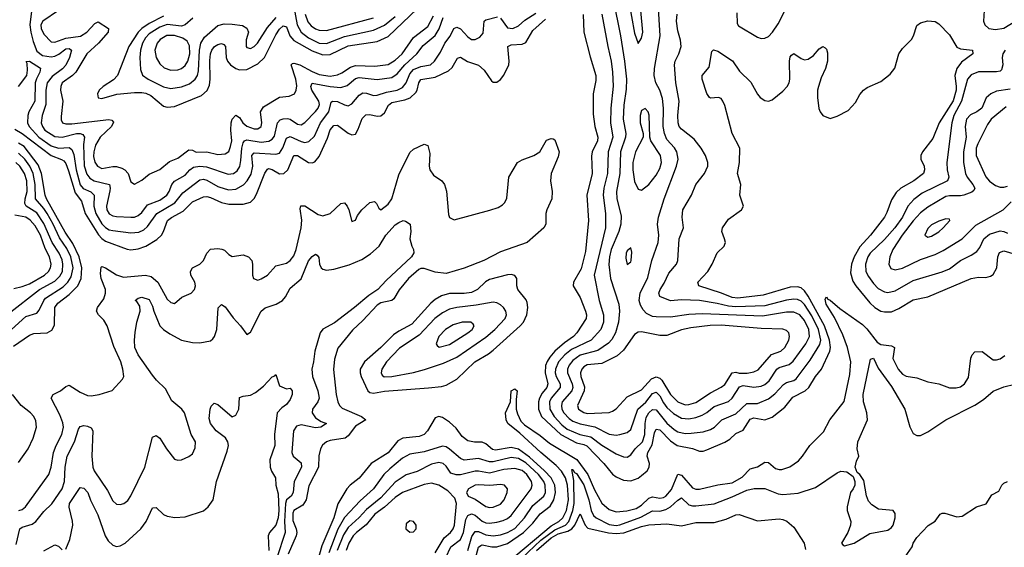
# Model space of a CAD drawing. Header units: inches. Extents: x 1649636 to 1815363, y 506543 to 641975.
# Tile 483 of 656: x 1751736 to 1757172, y 543408 to 546319. Entities that reach past the tile are written whole.
import ezdxf

# ---------------------------------------------------------------- set-up
doc = ezdxf.new("R2010")
doc.units = ezdxf.units.IN
doc.header["$MEASUREMENT"] = 0
doc.layers.add('B7554', color=7, linetype='Continuous')

msp = doc.modelspace()

# ---------------------------------------------------------------- linework, layer by layer
at = {"layer": 'B7554', "color": 5}
for points, elevation in [([(1755012.2, 546432.2), (1755052.9, 546230), (1755075.5, 546090), (1755085.5, 545990), (1755084.9, 545935.1), (1755072.5, 545847.5), (1755068.3, 545770), (1755083.5, 545690), (1755081.6, 545670), (1755053, 545590), (1755049.7, 545470), (1755031.7, 545370), (1755032.8, 545330), (1755057, 545237), (1755055.5, 545190), (1755044.5, 545150), (1755001.8, 545050), (1754992, 545010), (1754988.2, 544968.2), (1754998.4, 544890), (1755044.8, 544750), (1755048.1, 544710), (1755042.4, 544650), (1755025, 544590), (1755005, 544555), (1754986.1, 544533.9), (1754927.3, 544492.7), (1754830, 544468), (1754790, 544437.9), (1754770, 544413.2), (1754761.3, 544390), (1754761.1, 544370), (1754786.8, 544310), (1754790.7, 544290), (1754784.3, 544270), (1754731.7, 544210), (1754726.7, 544190), (1754729.7, 544170), (1754741.2, 544150), (1754770, 544118.1), (1754790, 544104), (1754830, 544087.9), (1754912.3, 544072.3), (1754990, 544031.5), (1755030, 544026.8), (1755050, 544029.1), (1755090, 544041.7), (1755110, 544057.2), (1755149.4, 544170.6), (1755192.3, 544207.7), (1755230, 544256.1), (1755250, 544263.4), (1755270, 544243.6), (1755290, 544204.7), (1755310, 544178.5), (1755345, 544145), (1755390, 544119.9), (1755430, 544116.5), (1755470, 544124.2), (1755503.4, 544136.6), (1755530, 544151.6), (1755570, 544183.6), (1755650, 544212.2), (1755670, 544230.1), (1755710, 544293.6), (1755730, 544301.1), (1755790, 544291.8), (1755830, 544297.3), (1755850, 544305.4), (1755873.2, 544326.8), (1755915.9, 544390), (1755930, 544400.1), (1755984.5, 544415.5), (1756005.9, 544434.1), (1756075.7, 544530), (1756096.2, 544570), (1756093.1, 544610), (1756070, 544659.3), (1756043.6, 544690), (1756010, 544705.5), (1755970, 544704.8), (1755837.8, 544682.2), (1755503.5, 544696.5), (1755430, 544692.2), (1755330, 544678.2), (1755250, 544678.4), (1755230, 544680.9), (1755197.4, 544697.4), (1755177.8, 544717.8), (1755163.5, 544743.5), (1755156.7, 544770), (1755161.9, 544810), (1755203.7, 544896.3), (1755225.5, 544990), (1755260.4, 545090), (1755264.8, 545130), (1755257.3, 545190), (1755262.3, 545230), (1755293.9, 545330), (1755362.9, 545510), (1755371.2, 545550), (1755363.8, 545590), (1755351.3, 545611.3), (1755310, 545658.6), (1755296.4, 545690), (1755288.8, 545730), (1755289.9, 545830), (1755284.6, 545884.6), (1755270.4, 545930), (1755247.6, 545970), (1755239.1, 546010), (1755241.4, 546050), (1755273.1, 546230), (1755261, 546410)], 460), ([(1755097.9, 546430), (1755130, 546244), (1755150, 546187.3), (1755170, 546216.3), (1755176.7, 546250), (1755166, 546370)], 480), ([(1751805.3, 546394.7), (1751792.1, 546290), (1751796.9, 546250), (1751810, 546199.1), (1751830, 546144.3), (1751861.7, 546121.7), (1751910, 546113.9), (1751930, 546117.1), (1751951.9, 546128.1), (1751990, 546157.5), (1752010, 546160.5), (1752022.2, 546150), (1752011.1, 546110), (1751991.4, 546068.6), (1751972.6, 546047.4), (1751914.7, 546005.3), (1751888.6, 545970), (1751881, 545930), (1751881, 545850), (1751860.1, 545790), (1751855.2, 545750), (1751861.5, 545730), (1751875.5, 545710), (1751930, 545673.9), (1751970, 545669.8), (1752050, 545690.6), (1752070.4, 545690.4), (1752084.9, 545684.9), (1752093, 545670), (1752089.1, 545630), (1752091.6, 545511.6), (1752106.3, 545466.3), (1752123.9, 545443.9), (1752147.8, 545430), (1752231.3, 545410), (1752236.2, 545390), (1752234, 545374), (1752214.8, 545290), (1752216.8, 545270), (1752230, 545247.5), (1752250, 545236.1), (1752270, 545233.4), (1752350, 545228.7), (1752370, 545229.6), (1752390, 545238), (1752410, 545255.1), (1752442.6, 545297.4), (1752510, 545322.3), (1752548, 545350), (1752561, 545370), (1752576.9, 545410), (1752590, 545427.6), (1752650, 545461.5), (1752675, 545490), (1752695.3, 545504.7), (1752730, 545510.4), (1752766.8, 545506.8), (1752886.5, 545466.5), (1752916.8, 545470), (1752936, 545484), (1752950.8, 545509.2), (1752957.8, 545542.2), (1752961.9, 545610), (1752970, 545640.2), (1752978.1, 545650), (1752990, 545656.6), (1753070, 545642.6), (1753112.1, 545647.9), (1753130, 545658.8), (1753143.2, 545676.8), (1753159.6, 545750), (1753174.5, 545765.5), (1753190, 545772.5), (1753214.4, 545774.4), (1753230.1, 545770.1), (1753270, 545741.8), (1753290, 545738.5), (1753310, 545751), (1753370, 545812.7), (1753383.8, 545830), (1753390.9, 545850), (1753387.8, 545870), (1753349.9, 545930), (1753343, 545950), (1753350, 545969.1), (1753449.6, 545950.4), (1753510, 545945.1), (1753544, 545956), (1753590, 545994.8), (1753610, 546000.4), (1753710, 545988.4), (1753790, 546000.4), (1753820.5, 546019.5), (1753862.7, 546070), (1753929.5, 546130), (1753963.3, 546176.7), (1754029.2, 546230.8), (1754051.8, 546268.2), (1754073.9, 546330)], 460), ([(1751949.5, 546370), (1751863.8, 546310), (1751853.3, 546290), (1751853.8, 546270), (1751870, 546239), (1751910, 546196.8), (1751930, 546195.5), (1751990, 546216.8), (1752072.2, 546227.8), (1752106.7, 546250), (1752150, 546298.6), (1752170, 546306.3), (1752225.5, 546270), (1752224.3, 546250), (1752171.6, 546190), (1752107.2, 546130), (1752045.9, 546030), (1752027, 546010), (1751971.2, 545970), (1751962.3, 545950), (1751961.1, 545930), (1751974.9, 545870), (1751964.6, 545784.6), (1751965.5, 545765.5), (1751973.1, 545750), (1751990, 545744.1), (1752024.8, 545744.8), (1752228.5, 545768.5), (1752244.4, 545764.4), (1752253.3, 545753.3), (1752243.8, 545730), (1752180.3, 545670), (1752154, 545626), (1752144.6, 545590), (1752143.5, 545563.5), (1752150, 545533.4), (1752166.2, 545510), (1752190, 545496.9), (1752250, 545508.7), (1752270, 545509.1), (1752300.3, 545500.3), (1752316.5, 545490), (1752334.2, 545470), (1752350, 545424), (1752370, 545411.8), (1752410, 545434.2), (1752450, 545465.5), (1752510, 545491.5), (1752563.5, 545536.5), (1752610, 545554.5), (1752670, 545601.2), (1752690, 545598.2), (1752710, 545588.4), (1752770, 545590.1), (1752830, 545575.1), (1752870, 545577.7), (1752890, 545592.4), (1752900.4, 545619.6), (1752906.7, 545650), (1752901.6, 545710), (1752903.8, 545750), (1752910, 545770.2), (1752930, 545791.3), (1752950, 545779), (1752967.2, 545750), (1752990, 545730.6), (1753030, 545716.4), (1753050, 545716.3), (1753069.9, 545730.1), (1753072.3, 545750), (1753065.8, 545810), (1753082.2, 545837.8), (1753170, 545890.9), (1753223.4, 545896.6), (1753252.6, 545910), (1753263.1, 545930), (1753265.9, 545954.1), (1753260.9, 545990), (1753235.4, 546070), (1753242.4, 546077.6), (1753250, 546079.6), (1753282.2, 546070), (1753350, 546032.6), (1753390, 546017), (1753450, 546007.8), (1753490, 546013.8), (1753514.9, 546025.1), (1753562.3, 546057.7), (1753590, 546065.8), (1753697.2, 546062.8), (1753770, 546070.9), (1753810, 546094.6), (1753848.3, 546130), (1753910, 546220.3), (1753990, 546281.5), (1754020.4, 546339.6)], 480), ([(1752530, 546338), (1752450, 546297.2), (1752409.8, 546270.2), (1752389.8, 546250), (1752339.4, 546170), (1752275.4, 546010), (1752253.9, 545986.1), (1752197.1, 545950), (1752175.5, 545930), (1752164.8, 545910), (1752170, 545888.1), (1752190, 545883.1), (1752272.9, 545907.1), (1752370, 545917.3), (1752410, 545917.2), (1752433, 545913), (1752460.8, 545900.8), (1752530, 545842.1), (1752550, 545835.8), (1752590, 545839.8), (1752739.2, 545900.8), (1752771.5, 545928.5), (1752783.1, 545956.9), (1752788.6, 545990), (1752785.8, 546094.2), (1752789.2, 546130), (1752796.9, 546150), (1752811.8, 546170), (1752830, 546181.4), (1752850, 546186.8), (1752862.3, 546182.3), (1752872, 546170), (1752876.2, 546110), (1752883.9, 546090), (1752899.3, 546070), (1752930, 546048.7), (1752950, 546041.5), (1752990, 546043.1), (1753050, 546076.1), (1753087.8, 546110), (1753150, 546236), (1753170, 546266.9), (1753190, 546285.8), (1753210, 546278.6), (1753227.7, 546230), (1753250, 546203.4), (1753350, 546146.6), (1753410, 546124.7), (1753450, 546127.5), (1753550, 546174), (1753710, 546198.5), (1753770, 546225.9), (1753930, 546378.8)], 520), ([(1753249.1, 546390), (1753267.5, 546290), (1753290.3, 546250.3), (1753330, 546219.2), (1753390, 546189.7), (1753430, 546186.7), (1753530, 546225.4), (1753690, 546261.3), (1753750, 546288.2), (1753810, 546336.5)], 540), ([(1755696.5, 546356.5), (1755697.8, 546297.8), (1755704.2, 546284.2), (1755810, 546222), (1755830, 546214.9), (1755850, 546216.1), (1755870, 546226.5), (1755891.8, 546250), (1755924.6, 546295.4), (1755965.2, 546374.8)], 440), ([(1757061, 546370), (1757058, 546310), (1757065.2, 546290), (1757087.4, 546270), (1757124.1, 546264.1), (1757170, 546271.6), (1757270, 546331.9)], 440), ([(1751710, 545713.8), (1751750, 545691.5), (1751910, 545570), (1751967.7, 545547.7), (1751979.2, 545539.2), (1751990, 545525.9), (1752005.6, 545485.6), (1752042.9, 545362.9), (1752078.1, 545318.1), (1752098.2, 545250), (1752171.3, 545131.3), (1752190, 545110.8), (1752210, 545097.4), (1752330, 545052.8), (1752350, 545049.7), (1752390, 545054.3), (1752433.3, 545070), (1752493.8, 545106.2), (1752518.3, 545130), (1752530.7, 545149.3), (1752552.2, 545210), (1752573.3, 545226.7), (1752638.2, 545261.8), (1752690, 545313.9), (1752750, 545341.6), (1752770, 545343.3), (1752790, 545338), (1752850, 545309.3), (1752890, 545300.8), (1752970, 545301), (1753010, 545312.5), (1753030, 545332.8), (1753043.8, 545356.2), (1753090, 545471.7), (1753105.1, 545494.9), (1753110, 545497.7), (1753130, 545491.7), (1753170, 545468.4), (1753193.8, 545470), (1753216.6, 545490), (1753250, 545570.1), (1753270, 545569.6), (1753330, 545531.2), (1753350, 545528.3), (1753365.4, 545534.6), (1753390, 545564.7), (1753435.6, 545664.4), (1753450, 545711.8), (1753470, 545734.8), (1753490, 545737.4), (1753550, 545691.8), (1753570, 545683.9), (1753590, 545687.6), (1753605.3, 545714.7), (1753627.3, 545772.7), (1753647, 545793), (1753670, 545795.4), (1753710, 545786.1), (1753730, 545788.9), (1753750, 545804.8), (1753772.7, 545847.3), (1753790, 545861.3), (1753863.1, 545876.9), (1753891.9, 545888.1), (1753923.5, 545916.5), (1753931.1, 545930), (1753938.9, 545970), (1753950, 545988.2), (1754030, 546001.6), (1754103.2, 546036.8), (1754124.3, 546055.7), (1754153.3, 546106.7), (1754170, 546111.1), (1754208.9, 546088.9), (1754270, 546067.8), (1754301, 546041), (1754341.3, 545981.3), (1754350, 545973.6), (1754370, 545974.7), (1754390, 545988.6), (1754410, 546012.6), (1754436.6, 546070), (1754439.2, 546090), (1754431, 546170), (1754450, 546180.1), (1754510, 546183.3), (1754530, 546193.1), (1754570, 546259.1), (1754638.6, 546321.4)], 420), ([(1751728.8, 545950), (1751775.8, 546010), (1751779.9, 546039.9), (1751777.2, 546077.2), (1751771.9, 546088.1), (1751790, 546090.8), (1751850.5, 546050.5), (1751847.8, 546030), (1751828.1, 545991.9), (1751822.1, 545970), (1751820.5, 545870), (1751785.8, 545810), (1751780.2, 545790), (1751779.4, 545750), (1751788, 545730), (1751842.6, 545670), (1751910, 545622.4), (1751950, 545609.2), (1752010, 545612.9), (1752023.1, 545603.1), (1752035.3, 545575.3), (1752047.1, 545490), (1752070, 545408.3), (1752087, 545387), (1752129.2, 545369.2), (1752146.3, 545350), (1752145, 545290), (1752155.8, 545250), (1752190, 545192.9), (1752210, 545171.4), (1752230, 545160.1), (1752250, 545155.8), (1752350, 545141.9), (1752394.3, 545145.7), (1752420.8, 545159.2), (1752441.9, 545178.1), (1752492.5, 545250), (1752591.7, 545308.3), (1752635.9, 545364.1), (1752730, 545435.3), (1752750, 545439.2), (1752770, 545434), (1752830, 545399.2), (1752870, 545385), (1752890, 545380.5), (1752930, 545383.7), (1752971.8, 545408.2), (1752992.6, 545430), (1753014.5, 545465.5), (1753023.9, 545510), (1753017.6, 545570), (1753030, 545584.3), (1753150, 545577), (1753170, 545582.7), (1753189.1, 545610.9), (1753210, 545665), (1753230, 545674.1), (1753290, 545646.3), (1753310, 545641.5), (1753333.3, 545646.7), (1753363.8, 545676.2), (1753396.6, 545750), (1753442.5, 545810), (1753456.1, 545863.9), (1753463.1, 545870), (1753490, 545868.1), (1753530, 545848.4), (1753550, 545843.7), (1753570, 545854.6), (1753610, 545903.2), (1753630, 545914.3), (1753650, 545913.4), (1753690, 545900.9), (1753710, 545901.9), (1753761.3, 545918.7), (1753819.8, 545930), (1753850, 545944.9), (1753870.2, 545969.8), (1753890, 546020.1), (1753910, 546043.2), (1753950, 546060.4), (1754004.2, 546070), (1754026.5, 546090), (1754059.8, 546140.2), (1754084, 546190), (1754112.6, 546227.4), (1754132.4, 546270), (1754150, 546276.8), (1754170, 546267.7), (1754210, 546223.8), (1754230, 546210.2), (1754250, 546209.4), (1754276.8, 546223.2), (1754295.1, 546244.9), (1754300.2, 546310), (1754310, 546317.4), (1754373.8, 546333.8)], 440), ([(1752692.9, 546327.1), (1752650.3, 546289.7), (1752630, 546283.7), (1752550, 546291.4), (1752510, 546278.4), (1752450, 546241.2), (1752430, 546218.1), (1752414.6, 546190), (1752402.6, 546150), (1752398.5, 546110), (1752403.4, 546043.4), (1752413.5, 546013.5), (1752445.8, 545990), (1752530, 545949.1), (1752570, 545939.4), (1752630, 545948.8), (1752674.3, 545965.7), (1752705.5, 545990), (1752717, 546010), (1752724.1, 546035.9), (1752729.5, 546150.5), (1752735.7, 546190), (1752757.3, 546222.7), (1752830, 546286.4), (1752864.5, 546295.5), (1752910, 546294.6), (1752965.9, 546285.9), (1752990, 546272.6), (1752998.6, 546250), (1752987.3, 546207.3), (1752986.8, 546170), (1752990, 546164.6), (1753010, 546160.6), (1753030, 546171), (1753048.2, 546190), (1753103.7, 546276.3), (1753152.3, 546330)], 540), ([(1753312.3, 546350), (1753327.2, 546307.2), (1753345.4, 546285.4), (1753370, 546268.6), (1753390, 546260.6), (1753430, 546258.4), (1753690, 546329.7)], 560), ([(1754390, 546327.4), (1754430, 546273.2), (1754459.5, 546270), (1754490, 546284.1), (1754524.2, 546315.8), (1754586, 546354)], 440), ([(1754847.3, 546347.3), (1754851.3, 546250), (1754885.7, 546114.3), (1754917.9, 546010), (1754917, 545983), (1754902.2, 545910), (1754903.1, 545796.9), (1754911.9, 545730), (1754927.8, 545670), (1754925.9, 545650), (1754896.8, 545590), (1754893.9, 545566.1), (1754897.4, 545470), (1754868, 545350), (1754877.4, 545210), (1754860.7, 545039.3), (1754835.7, 544944.3), (1754793.2, 544870), (1754792.6, 544850), (1754830, 544786.3), (1754860.1, 544710), (1754865.9, 544690), (1754864.6, 544670), (1754812.5, 544590), (1754793.8, 544570), (1754744.4, 544535.6), (1754691.2, 544490), (1754662.8, 544457.2), (1754647.9, 544432.1), (1754639.8, 544410), (1754636.5, 544370), (1754652, 544310), (1754646.3, 544290), (1754621.3, 544258.7), (1754605.8, 544230), (1754599.9, 544210), (1754599.7, 544170), (1754617.3, 544130), (1754723.8, 544030), (1754810, 543984.5), (1754850, 543975.4), (1754866.6, 543966.6), (1754961.5, 543870), (1755010, 543811.4), (1755030, 543795.8), (1755070, 543778.5), (1755110, 543774.6), (1755150, 543789.2), (1755170, 543802.9), (1755200.7, 543830), (1755211, 543849), (1755212.5, 543870), (1755201.4, 543910), (1755204.9, 543930), (1755227.5, 543972.5), (1755241, 544039), (1755250, 544059.8), (1755270, 544055.6), (1755330, 543994.3), (1755365.9, 543970), (1755450, 543952), (1755490, 543937.8), (1755510, 543937.5), (1755530, 543944.6), (1755630, 543988.4), (1755656.4, 544003.6), (1755690, 544036.1), (1755730, 544054.6), (1755770, 544114.7), (1755790, 544121.5), (1755850, 544111.7), (1755890, 544126.1), (1755959.9, 544180.1), (1756004.5, 544235.5), (1756073.7, 544270), (1756093.6, 544290), (1756129.9, 544350), (1756162.7, 544390), (1756209.7, 544490.3), (1756212.6, 544510), (1756207.7, 544550), (1756178.9, 544630), (1756090, 544793.1), (1756070, 544823), (1756050, 544839), (1756030, 544844.8), (1755990, 544842.3), (1755841.9, 544798.1), (1755701.3, 544781.3), (1755670, 544786), (1755610.2, 544810.2), (1755486.6, 544850), (1755479.7, 544870), (1755535.4, 544930), (1755560.3, 544970), (1755587.5, 545032.5), (1755625.1, 545070), (1755630, 545081), (1755632.6, 545090), (1755628.2, 545110), (1755612.4, 545150), (1755616.4, 545170), (1755650, 545218.3), (1755720.9, 545270), (1755731.8, 545290), (1755712.2, 545350), (1755717.1, 545410), (1755699.9, 545470), (1755709.9, 545530), (1755712.3, 545610), (1755669.8, 545690), (1755630, 545844.5), (1755619.2, 545870), (1755610, 545884.2), (1755594, 545890), (1755550, 545886.3), (1755544.5, 545890), (1755530.8, 545910.8), (1755504.4, 545990), (1755504.7, 546010), (1755543.7, 546056.3), (1755556.9, 546143.1), (1755567.2, 546152.8), (1755590, 546145.3), (1755672.2, 546092.2), (1755710, 546034.3), (1755773.7, 545973.7), (1755810, 545907.2), (1755824.9, 545890), (1755850, 545873.4), (1755870, 545868.8), (1755890, 545877), (1755950, 545923.6), (1755974.2, 545950), (1755984.8, 545970), (1755988.3, 545990), (1755986.8, 546090), (1755990, 546114), (1755996.6, 546123.4), (1756010, 546131.7), (1756050, 546105), (1756070, 546098.2), (1756090, 546100.7), (1756119.6, 546120.4), (1756150, 546158.4), (1756170, 546170.4), (1756182.9, 546162.9), (1756190, 546156.3), (1756196, 546136), (1756195.8, 546090), (1756184.8, 546050), (1756161.3, 545998.7), (1756145.8, 545950), (1756140.8, 545930), (1756140.4, 545890), (1756148.9, 545828.9), (1756156, 545810), (1756170, 545790.4), (1756210, 545774.4), (1756250, 545786.4), (1756310, 545817.1), (1756350, 545862.4), (1756374.6, 545905.4), (1756395.1, 545930), (1756415.9, 545944.1), (1756490, 545978.3), (1756542, 546018), (1756567.9, 546052.1), (1756590, 546130.6), (1756610, 546159.3), (1756660.7, 546210), (1756671.8, 546230), (1756690, 546286.8), (1756710, 546302), (1756750, 546313.4), (1756790, 546308.4), (1756810, 546296.5), (1756870, 546235.8), (1756910, 546167.6), (1756930, 546157.3), (1756997.3, 546150), (1756998.7, 546130), (1756936.2, 546083.8), (1756910.6, 546049.4), (1756899.9, 546010), (1756907.5, 545950), (1756905.9, 545930), (1756890, 545871.1), (1756812.6, 545750), (1756777.4, 545662.6), (1756719.9, 545590), (1756711.3, 545570), (1756711.6, 545550), (1756729.4, 545510), (1756732.6, 545490), (1756725.8, 545470), (1756673.6, 545430), (1756601, 545390), (1756575.2, 545364.8), (1756550, 545325.3), (1756524.2, 545255.8), (1756510.1, 545229.9), (1756433.4, 545130), (1756374.4, 545065.6), (1756343.4, 545010), (1756327.9, 544970), (1756322.6, 544922.6), (1756336.1, 544876.1), (1756352.5, 544850), (1756430, 544755.9), (1756458.3, 544730), (1756490, 544711.2), (1756510, 544705.9), (1756550, 544706.9), (1756590, 544724.3), (1756670, 544772.8), (1756750, 544790.1), (1756990, 544890.8), (1757030, 544898.7), (1757070, 544896.6), (1757096.7, 544903.3), (1757110, 544913.6), (1757130.7, 544949.3), (1757137.4, 545010), (1757145.1, 545034.9), (1757170, 545043.4), (1757250, 545020.1)], 420), ([(1754950, 546348.7), (1754983.1, 546170), (1755002.5, 546090), (1755009.7, 546030), (1755012.1, 545952.1), (1754999.2, 545830), (1754998.3, 545750), (1755010.4, 545670), (1754985.7, 545590), (1754982.4, 545470), (1754961.6, 545390), (1754956.9, 545350), (1754969.6, 545250), (1754970.1, 545170), (1754908.1, 544910), (1754936.3, 544770), (1754959.2, 544690), (1754959.1, 544650), (1754943.8, 544610), (1754891.9, 544550), (1754781.9, 544498.1), (1754745.2, 544470), (1754711, 544430), (1754693.6, 544390), (1754692.6, 544370), (1754697.6, 544350), (1754720.6, 544310), (1754721, 544290), (1754669.7, 544230), (1754661.2, 544210), (1754662.4, 544170), (1754687, 544130), (1754730, 544083.6), (1754759.5, 544059.5), (1754829.4, 544029.4), (1754890, 544017.2), (1754950, 543970.9), (1755030, 543924.1), (1755070, 543907), (1755090, 543905.4), (1755110, 543916.9), (1755134.8, 543950), (1755174.2, 543990), (1755187.9, 544030), (1755189.4, 544090), (1755195.7, 544124.3), (1755210, 544149.6), (1755230, 544167.4), (1755250, 544165.6), (1755310, 544091.7), (1755350, 544056.7), (1755370, 544045.3), (1755410, 544036), (1755443, 544037), (1755510, 544044.5), (1755550, 544057), (1755573.2, 544070), (1755613, 544110), (1755690, 544143.8), (1755750, 544201.7), (1755810, 544200.1), (1755870, 544226.5), (1755906.3, 544253.7), (1755953.6, 544306.4), (1755970, 544316.6), (1756010, 544327.7), (1756022.8, 544337.2), (1756100.6, 544439.4), (1756154, 544526), (1756158.8, 544550), (1756146.7, 544610), (1756110, 544683.8), (1756070, 544746.5), (1756050, 544765.1), (1756030, 544774.2), (1756010, 544776.1), (1755970.7, 544770.7), (1755850, 544739.8), (1755690, 544733.5), (1755650, 544737.3), (1755587, 544753), (1755490, 544768.5), (1755390, 544773.3), (1755330, 544767.2), (1755270.6, 544790.6), (1755265.4, 544810), (1755272, 544830), (1755295.1, 544864.9), (1755320.3, 544919.7), (1755362.6, 544970), (1755370.6, 544989.4), (1755378, 545110), (1755401.4, 545170), (1755393.8, 545230), (1755397.8, 545270), (1755445.6, 545350), (1755469.8, 545410), (1755517.7, 545470), (1755535.8, 545510), (1755535.8, 545530), (1755522.4, 545570), (1755498.8, 545610), (1755459.1, 545659.1), (1755390, 545715.3), (1755377.5, 545730), (1755371.2, 545750), (1755369.5, 545790.5), (1755376.4, 545870), (1755358.6, 545970), (1755351.2, 546070), (1755354.9, 546090), (1755374.9, 546130), (1755387.4, 546170), (1755385, 546205), (1755370, 546257), (1755362.9, 546310), (1755366.6, 546350)], 440), ([(1757176.4, 546150), (1757164.1, 546130), (1757160.6, 546110), (1757164.8, 546070), (1757157.5, 546042.5), (1757150, 546035.3), (1757130, 546031.1), (1757030, 546031.5), (1756990, 546013.9), (1756969.4, 545990.6), (1756935.8, 545870), (1756893.7, 545790), (1756882.1, 545750), (1756855.6, 545530), (1756856.4, 545490), (1756865.5, 545450), (1756858.6, 545430), (1756718.7, 545361.3), (1756672.8, 545327.2), (1756640.4, 545290), (1756609.6, 545230), (1756567.4, 545170), (1756510, 545105.6), (1756431.3, 545030), (1756418.7, 545010), (1756406, 544970), (1756408.4, 544930), (1756421.9, 544901.9), (1756450, 544863), (1756475.4, 544835.4), (1756510, 544816.6), (1756530, 544814.1), (1756570, 544823.3), (1756670, 544880.1), (1756830, 544926.6), (1756870, 544944), (1756930, 544990.8), (1756990, 545019.5), (1757020, 545040), (1757037.8, 545062.2), (1757060.2, 545110), (1757090, 545134.5), (1757150, 545154.1), (1757170.6, 545150.6), (1757190, 545141)], 440), ([(1757205, 545935), (1757130, 545923.9), (1757098.4, 545910), (1757072.9, 545887.1), (1757048.3, 545830), (1757020.3, 545810), (1756986.1, 545793.9), (1756964.5, 545770), (1756956.4, 545730), (1756961, 545670), (1756947.9, 545590), (1756946.7, 545530), (1756958.1, 545470), (1756967, 545450), (1756999.4, 545410), (1757008.9, 545390), (1757003.7, 545376.3), (1756993.3, 545366.7), (1756949.7, 545350.3), (1756930, 545346.3), (1756870, 545347.1), (1756850, 545342.5), (1756750, 545284.3), (1756710, 545252.3), (1756670, 545209), (1756609.3, 545130), (1756557.7, 545050), (1756540.8, 545010), (1756534.2, 544970), (1756546.4, 544946.4), (1756570, 544938.6), (1756610, 544946.9), (1756710, 544995.9), (1756790, 545023.1), (1756835.1, 545044.9), (1756940.3, 545110), (1757015.2, 545184.8), (1757166.6, 545270), (1757210, 545314.4)], 460), ([(1757182.7, 545837.3), (1757100.1, 545770), (1757078.8, 545741.2), (1757025.9, 545634.1), (1757017.9, 545610), (1757017, 545570), (1757070, 545452.1), (1757090, 545428.1), (1757123.7, 545403.7), (1757150, 545395), (1757170, 545395.1), (1757190, 545400.6)], 480), ([(1751731.6, 543610), (1751750, 543615.6), (1751767.6, 543630), (1751897.3, 543810), (1751909.9, 543850.1), (1751922.5, 543930), (1751937.4, 543970), (1751968.8, 544030), (1751977.6, 544070), (1751974.3, 544094.3), (1751958.3, 544138.3), (1751909.9, 544230), (1751920.3, 544250), (1751961.8, 544270), (1751990, 544294.3), (1752010, 544301.5), (1752070, 544263.5), (1752110, 544244.7), (1752130, 544242.8), (1752175.3, 544250), (1752246.7, 544273.3), (1752304, 544336), (1752311.1, 544350), (1752305.8, 544390), (1752293.7, 544430), (1752255.5, 544515.5), (1752219.2, 544630), (1752201.4, 544661.4), (1752170.7, 544690), (1752159.4, 544710), (1752166.4, 544730), (1752201.5, 544778.5), (1752210.7, 544810), (1752209.2, 544830), (1752185.9, 544890), (1752182.6, 544917.4), (1752185.9, 544954.1), (1752190, 544957.1), (1752210, 544950.1), (1752270, 544910.1), (1752310, 544898.4), (1752430, 544909.4), (1752461.3, 544901.3), (1752498.1, 544870), (1752550, 544777.2), (1752570, 544758.5), (1752590, 544752), (1752631.5, 544788.5), (1752682.4, 544810), (1752701.4, 544830), (1752706, 544850), (1752703.1, 544870), (1752681, 544910), (1752678.5, 544930), (1752690.5, 544949.5), (1752730.4, 544969.6), (1752750, 544989.2), (1752770, 545030.3), (1752790, 545053.4), (1752830, 545056.8), (1752852.1, 545052.1), (1752866.2, 545046.2), (1752890, 545023.8), (1752910, 545012.4), (1752970, 545021.3), (1752999.5, 545010), (1753017.3, 544990), (1753021.3, 544970), (1753020.8, 544910), (1753027.2, 544890), (1753050, 544881.5), (1753070, 544888), (1753103.5, 544910), (1753150, 544960.9), (1753210, 544975.5), (1753230, 544989.2), (1753250, 545016), (1753262.8, 545050), (1753290, 545170.7), (1753293.2, 545213.2), (1753284.9, 545275.1), (1753289.1, 545290.9), (1753310, 545291), (1753383.8, 545243.8), (1753410, 545235.9), (1753450, 545249.5), (1753510, 545303.9), (1753530, 545307.4), (1753544.4, 545290), (1753553.2, 545270), (1753570, 545204.7), (1753590, 545213.4), (1753601.7, 545238.3), (1753625.3, 545270), (1753670, 545310.2), (1753695.1, 545315.1), (1753705.4, 545305.4), (1753718.3, 545278.3), (1753730, 545268.8), (1753770, 545301.3), (1753790.3, 545329.7), (1753830, 545463.1), (1753890, 545586.7), (1753910, 545604.6), (1753970, 545632.2), (1753990, 545624.9), (1754001, 545581), (1753996.4, 545510), (1754000.4, 545490), (1754020.8, 545460.8), (1754066, 545430), (1754080.9, 545410), (1754091.8, 545371.8), (1754104.3, 545244.3), (1754110, 545227.1), (1754135.3, 545215.3), (1754332.5, 545267.5), (1754377.1, 545282.9), (1754402.4, 545297.6), (1754414.9, 545310), (1754425.2, 545334.8), (1754436, 545450), (1754483.7, 545530), (1754510, 545545.5), (1754575.3, 545570), (1754608.7, 545590), (1754645.6, 545654.4), (1754670, 545664), (1754680.7, 545660.7), (1754690, 545656), (1754715.3, 545590), (1754710, 545562.7), (1754670.6, 545469.4), (1754666.7, 545430), (1754675.3, 545370), (1754673.4, 545330), (1754646, 545270), (1754641.4, 545250), (1754640.8, 545190), (1754630.1, 545169.9), (1754538.7, 545090), (1754390, 545038.6), (1754298, 544990), (1754190, 544947.3), (1754090, 544918.2), (1754030, 544925.1), (1753970, 544946.4), (1753950, 544945), (1753940.4, 544939.6), (1753883.3, 544890), (1753831.8, 544828.2), (1753802.1, 544777.9), (1753790, 544768.5), (1753730, 544756.4), (1753710, 544743.9), (1753630, 544658.7), (1753573.5, 544606.5), (1753493.1, 544506.9), (1753474.3, 544445.7), (1753468.3, 544388.3), (1753483.6, 544250), (1753492.7, 544210), (1753501.6, 544190), (1753516.1, 544176.1), (1753623.1, 544130), (1753646.7, 544110), (1753590, 544075.3), (1753550, 544023.2), (1753532.8, 544010), (1753450, 543997.3), (1753430, 543989.8), (1753408.7, 543971.3), (1753397.5, 543950), (1753387.7, 543912.3), (1753385.2, 543850), (1753333.3, 543746.7), (1753317.3, 543670), (1753299.2, 543640.8), (1753250, 543610.4), (1753244.1, 543595.9), (1753244.1, 543555.9), (1753263, 543510), (1753265.4, 543490), (1753262.1, 543470), (1753218.7, 543370)], 380), ([(1751702.2, 544517.8), (1751790, 544578.7), (1751813.3, 544586.7), (1751887, 544590), (1751914, 544606), (1751927.5, 544632.5), (1751930.8, 544730), (1751946, 544754), (1752010, 544801.8), (1752056.4, 544850), (1752074.8, 544890), (1752078.8, 544950), (1752064.6, 545010), (1752030, 545083.8), (1751986.7, 545146.7), (1751883.9, 545330), (1751876.6, 545350), (1751857, 545470), (1751837.5, 545517.5), (1751759.9, 545619.9), (1751730, 545637.6)], 420), ([(1751691, 544609), (1751770, 544681.5), (1751830, 544698.6), (1751844.4, 544715.6), (1751868.7, 544770), (1751878.7, 544781.3), (1751975.4, 544844.6), (1752002, 544870), (1752020.7, 544899.3), (1752030.5, 544950), (1752018.7, 545010), (1751995.9, 545055.9), (1751954.9, 545114.9), (1751921.5, 545190), (1751886.8, 545250), (1751870, 545276.8), (1751823.6, 545330), (1751821.4, 545410), (1751810.2, 545470), (1751791.4, 545510), (1751763.5, 545550), (1751730, 545582.8)], 440), ([(1751670, 544694.2), (1751846, 544830), (1751930, 544875.3), (1751956.9, 544903.1), (1751971.5, 544930), (1751974.8, 544970), (1751970, 544992.9), (1751953.3, 545030), (1751915.7, 545090), (1751870, 545193.9), (1751830, 545253.7), (1751771.9, 545290), (1751764.1, 545304.1), (1751765.8, 545330), (1751777.4, 545370), (1751775.8, 545430), (1751763.2, 545470), (1751737.4, 545510), (1751714.2, 545530)], 460), ([(1751703.8, 544836.2), (1751750, 544845.7), (1751790, 544861.8), (1751873.7, 544910), (1751894.9, 544930), (1751906.2, 544950), (1751910.6, 544970), (1751900.8, 545010), (1751876.8, 545056.8), (1751850.7, 545130), (1751820.8, 545180.8), (1751793.1, 545213.1), (1751770, 545228.3), (1751710, 545239.6)], 480), ([(1751717.4, 543422.6), (1751736.2, 543510), (1751750, 543518.8), (1751805.3, 543534.7), (1751825.4, 543550), (1751870, 543605.4), (1751913.2, 543646.8), (1751969.9, 543730), (1751982.7, 543770), (1751987.5, 543850), (1751998.5, 543910), (1752039, 543990), (1752060.8, 544059.2), (1752070, 544074.9), (1752090, 544079.2), (1752110, 544075.8), (1752130, 544066), (1752139.7, 544050), (1752134.8, 543910), (1752139.5, 543850), (1752147.1, 543830), (1752220.4, 543720.4), (1752250, 543663.6), (1752270, 543645.8), (1752290, 543643.9), (1752310.5, 543649.5), (1752333.6, 543666.4), (1752350, 543692.2), (1752426.8, 543850), (1752470, 544015.5), (1752490, 544023.7), (1752510, 544010.3), (1752547.2, 543950), (1752590, 543893.4), (1752610, 543888), (1752629.5, 543890.5), (1752670, 543907.7), (1752690, 543922.8), (1752704.1, 543955.9), (1752706, 543990), (1752683.6, 544030), (1752646.2, 544150), (1752630.6, 544170), (1752575.7, 544215.7), (1752541.8, 544281.8), (1752492, 544330), (1752470, 544357.7), (1752390.8, 544470), (1752372.6, 544510), (1752369.7, 544550), (1752373.5, 544593.5), (1752382.9, 544650), (1752400.8, 544710), (1752398.8, 544738.8), (1752383.6, 544763.6), (1752374, 544770), (1752390, 544782.8), (1752410, 544786.8), (1752450, 544774.4), (1752470, 544738.8), (1752477.1, 544710), (1752510.2, 544630), (1752529.2, 544610), (1752565, 544585), (1752630, 544550.7), (1752690, 544537.6), (1752730, 544535), (1752790, 544547.6), (1752802.2, 544557.8), (1752811.7, 544570), (1752824, 544610), (1752831.5, 544728.5), (1752850, 544747.7), (1752870, 544734), (1752914.1, 544674.1), (1752955.5, 544630), (1752990, 544581.1), (1753010, 544594.9), (1753069.5, 544710.5), (1753091.4, 544728.6), (1753151.2, 544748.8), (1753186.3, 544770), (1753203.9, 544790), (1753230, 544836.6), (1753290.9, 544889.1), (1753330, 544987.8), (1753350, 545011.3), (1753370, 545024.4), (1753379.3, 545019.3), (1753387.3, 545007.3), (1753391.3, 544970), (1753400.3, 544950), (1753410, 544941.5), (1753430, 544936.2), (1753470, 544942.2), (1753554.7, 544965.3), (1753625, 544995), (1753673.5, 545026.5), (1753721.1, 545070), (1753756.9, 545130), (1753810, 545186.4), (1753830, 545200.4), (1753854, 545210), (1753866.8, 545206.8), (1753891.3, 545190), (1753896, 545150), (1753890.8, 545110), (1753900.7, 545070), (1753910.4, 545050.4), (1753911.6, 545031.6), (1753898.6, 545010), (1753759.9, 544880.1), (1753713, 544830), (1753663.3, 544796.7), (1753584.2, 544730), (1753473.5, 544646.5), (1753410, 544611.2), (1753394.3, 544590), (1753364.8, 544490), (1753358.2, 544430), (1753348.4, 544390), (1753352.7, 544350), (1753381.7, 544270), (1753390.1, 544230), (1753382.3, 544210), (1753352.7, 544170), (1753350.1, 544150), (1753370, 544122.1), (1753400.8, 544100.8), (1753430.7, 544090), (1753399.1, 544070), (1753370, 544066.8), (1753290, 544083.5), (1753265, 544075), (1753247.2, 544050), (1753239.3, 543930), (1753246.7, 543910), (1753290, 543873.2), (1753292, 543850), (1753252.3, 543770), (1753245.7, 543710), (1753234.5, 543690), (1753210, 543670.3), (1753203.1, 543650), (1753198.3, 543550), (1753201.2, 543490), (1753155.1, 543350)], 360), ([(1754430, 543324.1), (1754670, 543526.6), (1754712.7, 543550), (1754735.7, 543570), (1754754.6, 543610), (1754765.9, 543670), (1754761, 543750), (1754749.8, 543790), (1754727.8, 543827.8), (1754698.5, 543858.5), (1754613.9, 543930), (1754497.8, 544037.8), (1754431.6, 544090), (1754421.9, 544110), (1754418.2, 544150), (1754445.4, 544210), (1754450, 544270.3), (1754470, 544282.3), (1754483.1, 544270), (1754476.9, 544223.1), (1754477.8, 544170), (1754484.4, 544144.4), (1754503.7, 544103.7), (1754523.5, 544083.5), (1754610, 544024.6), (1754661.9, 543981.9), (1754812, 543892), (1754872.2, 543810), (1754910, 543724.2), (1754950, 543650.7), (1754990, 543615.6), (1755030, 543602.4), (1755088.2, 543608.2), (1755138.9, 543621.1), (1755170, 543639.5), (1755210, 543678.6), (1755230, 543686.4), (1755270, 543678.7), (1755290, 543681.9), (1755303.7, 543690), (1755334, 543726), (1755370, 543811.9), (1755390, 543805), (1755450, 543736.3), (1755470, 543728.6), (1755490, 543729.1), (1755590, 543752.9), (1755670, 543762.4), (1755725.4, 543794.6), (1755770, 543839.8), (1755810, 543851.1), (1755850, 543876.6), (1755870, 543875.1), (1755910, 543843), (1755930, 543835.9), (1755943.5, 543836.5), (1755988.8, 543851.2), (1756035.2, 543884.8), (1756058, 543910), (1756098.2, 543970), (1756174.8, 544045.2), (1756208.9, 544111.1), (1756287.3, 544212.7), (1756318.7, 544361.3), (1756324.4, 544430), (1756306.7, 544510), (1756280.4, 544580.4), (1756235.5, 544675.5), (1756188.6, 544750), (1756183.7, 544776.3), (1756190, 544788.9), (1756197.3, 544777.3), (1756210, 544771.7), (1756265.1, 544725.1), (1756390, 544637.8), (1756413.7, 544613.7), (1756470, 544538.9), (1756490, 544527.4), (1756550, 544518.9), (1756566.7, 544510), (1756556.2, 544450), (1756586.6, 544390), (1756610, 544363), (1756630, 544351), (1756690, 544342.8), (1756750, 544320.3), (1756810.2, 544310.2), (1756870, 544288.2), (1756906.7, 544286.7), (1756930, 544293.8), (1756952.9, 544310), (1756974.7, 544345.3), (1756988.2, 544451.8), (1756995.3, 544470), (1757010, 544486.5), (1757050, 544487.9), (1757110, 544442), (1757130, 544441.6), (1757150, 544448.3), (1757175, 544465)], 380), ([(1754438.7, 543281.3), (1754613.6, 543446.4), (1754690, 543504.7), (1754749.9, 543530), (1754768.3, 543550), (1754789.5, 543610), (1754797.3, 543650), (1754796, 543776), (1754783.8, 543836.2), (1754790, 543837.1), (1754800, 543820), (1754810, 543814.7), (1754850, 543752.3), (1754879.1, 543670), (1754891.8, 543610), (1754903.7, 543583.7), (1754918.4, 543570), (1754990, 543533.4), (1755030, 543527.4), (1755050, 543530.7), (1755165.6, 543574.4), (1755230, 543608.2), (1755270, 543607), (1755304.3, 543615.7), (1755330, 543630.4), (1755370, 543667.9), (1755390, 543679.8), (1755430, 543642.2), (1755450, 543636.5), (1755470, 543637), (1755570, 543646.9), (1755670, 543685.2), (1755750, 543722.2), (1755792.2, 543732.2), (1755850, 543731.8), (1755923.3, 543703.3), (1755950, 543698.8), (1756033.8, 543706.2), (1756130, 543737.4), (1756250, 543818.8), (1756270, 543826.8), (1756303.5, 543823.5), (1756338, 543798), (1756346.8, 543770), (1756346.8, 543750), (1756338.8, 543730), (1756322.8, 543710), (1756304.9, 543630), (1756304, 543610), (1756324.9, 543550), (1756323, 543530), (1756308.4, 543490), (1756274, 543430), (1756280.4, 543420.4), (1756290, 543416.3), (1756343.7, 543430), (1756430, 543483.5), (1756530, 543502.2), (1756550, 543516.9), (1756558.2, 543530), (1756570.4, 543570), (1756570, 543593.2), (1756559.5, 543610), (1756477.2, 543617.2), (1756441.5, 543641.5), (1756422.6, 543662.6), (1756411, 543691), (1756397, 543777), (1756375.3, 543810), (1756360.2, 543820.2), (1756349.3, 543849.3), (1756356.5, 543883.5), (1756369, 543910), (1756359.5, 543950), (1756364.4, 543990), (1756417.2, 544110), (1756414.2, 544150), (1756395, 544210), (1756393.8, 544250), (1756433.6, 544446.4), (1756450, 544450.3), (1756475.4, 544395.4), (1756550, 544294.3), (1756623.2, 544170), (1756651.4, 544071.4), (1756670, 544035.6), (1756690, 544024.2), (1756710, 544025), (1756750, 544043.8), (1756849.9, 544110.1), (1757010, 544191.4), (1757057.4, 544222.6), (1757110, 544268.2), (1757170, 544293.8), (1757230, 544307)], 360), ([(1751990, 543396.3), (1752013.6, 543450), (1752028.6, 543530), (1752027.7, 543552.3), (1752009.6, 543629.6), (1752010.4, 543650), (1752070, 543737.6), (1752090, 543733.8), (1752112.5, 543710), (1752127.1, 543667.1), (1752166.6, 543586.6), (1752208.5, 543470), (1752223.7, 543443.7), (1752250, 543418.8), (1752270, 543412.8), (1752290, 543415.5), (1752318.2, 543430), (1752405.3, 543510), (1752434.4, 543550), (1752470, 543624.4), (1752490, 543627), (1752530, 543589.2), (1752550, 543579.7), (1752591.7, 543571.7), (1752650, 543575.2), (1752750, 543608.3), (1752776.8, 543630), (1752803.7, 543670), (1752823, 543770), (1752882.1, 543937.9), (1752889.1, 543970), (1752885.2, 543990), (1752872.2, 544012.2), (1752821.3, 544050), (1752789, 544090), (1752782.3, 544117.7), (1752787.3, 544170), (1752794, 544186), (1752810, 544202.8), (1752830, 544195.5), (1752910, 544126.7), (1752930, 544137), (1752946.4, 544170), (1752950, 544233.4), (1752970, 544241.7), (1753010, 544246.2), (1753038.4, 544261.6), (1753082.5, 544297.5), (1753130, 544348.4), (1753145.6, 544354.4), (1753150, 544361), (1753170, 544298), (1753210, 544282.8), (1753230, 544286), (1753240.7, 544270), (1753240.4, 544250), (1753230, 544223.6), (1753210, 544195.6), (1753182.5, 544177.5), (1753158, 544150), (1753143.6, 544030), (1753145.3, 543970), (1753117, 543890), (1753119.3, 543850), (1753127, 543827), (1753148.6, 543790), (1753150.6, 543750), (1753162.5, 543702.5), (1753167, 543610), (1753163, 543570), (1753150.4, 543529.6), (1753116.1, 543490), (1753107.9, 543470), (1753112.2, 543390)], 340), ([(1751730, 543874.6), (1751783.1, 543950), (1751810, 544009.2), (1751828.2, 544070), (1751825.1, 544105.1), (1751813.3, 544130), (1751795.4, 544150), (1751745, 544190), (1751696.1, 544250)], 420), ([(1754252.1, 543347.9), (1754270, 543408.6), (1754282.2, 543417.8), (1754290, 543420.8), (1754342.4, 543410), (1754370, 543409.8), (1754430, 543427.9), (1754517.1, 543490), (1754570, 543540.4), (1754610, 543592.6), (1754664.8, 543635.2), (1754685.7, 543670), (1754694, 543710), (1754690, 543750), (1754670, 543790.5), (1754633.4, 543830), (1754550, 543904.3), (1754490, 543948.6), (1754450, 543958.4), (1754363.4, 543943.4), (1754347.4, 543947.4), (1754310, 543979.3), (1754290, 543987.3), (1754247.9, 543987.9), (1754210, 543995.7), (1754178.4, 544018.4), (1754145.1, 544065.1), (1754110, 544098.7), (1754070, 544123.5), (1754050, 544129.6), (1754030, 544122), (1753987.9, 544050), (1753970, 544029.1), (1753941.3, 544018.7), (1753850.9, 544009.1), (1753824.4, 543995.6), (1753770, 543928.9), (1753676.6, 543870), (1753610.9, 543789.1), (1753559.8, 543750), (1753541.5, 543730), (1753492, 543648), (1753470.7, 543570), (1753404.7, 543415.3), (1753373.9, 543310)], 420), ([(1754210.3, 543390), (1754232.8, 543467.2), (1754250, 543494.7), (1754270, 543493.8), (1754310, 543475.9), (1754350, 543470.7), (1754390, 543476.6), (1754430, 543488.8), (1754470, 543512), (1754523.9, 543570), (1754570, 543638.3), (1754630.7, 543690), (1754638.9, 543710), (1754637.6, 543750), (1754630.2, 543770), (1754600.2, 543810), (1754530, 543874.3), (1754490, 543898.4), (1754450, 543902.7), (1754350, 543878.3), (1754330, 543878.9), (1754270, 543897.6), (1754190, 543889), (1754170, 543897.1), (1754110, 543948.8), (1754090, 543961.1), (1754070, 543964.7), (1753970, 543934.8), (1753890, 543921.4), (1753850, 543899.2), (1753779.6, 543840.4), (1753746.3, 543810), (1753690, 543729.9), (1753616.8, 543663.2), (1753530, 543571.3), (1753492.1, 543507.9), (1753442.6, 543377.4)], 440), ([(1754088.7, 543351.3), (1754116.6, 543410), (1754170.2, 543449.8), (1754186, 543490), (1754199, 543561), (1754210, 543583.1), (1754230, 543592.5), (1754250, 543584.6), (1754290, 543550.9), (1754310, 543542.5), (1754330, 543540.5), (1754370, 543545.4), (1754404.6, 543555.4), (1754430, 543567), (1754450, 543582.7), (1754559.7, 543730), (1754565, 543750), (1754562.3, 543770), (1754536.5, 543810), (1754510, 543831.2), (1754470, 543842.6), (1754410, 543836.6), (1754330, 543816.7), (1754270, 543827.9), (1754250, 543826.9), (1754170, 543808), (1754146.7, 543806.7), (1754117.1, 543817.1), (1754090, 543855.8), (1754073.3, 543870), (1754050, 543875.1), (1754010, 543867.1), (1753930, 543826), (1753870, 543806.6), (1753810, 543766.6), (1753730, 543679.6), (1753650, 543616.2), (1753610, 543571.4), (1753550, 543516.8), (1753524, 543476), (1753489.7, 543390.3)], 460), ([(1754030, 543377.5), (1754080.2, 543459.8), (1754114.6, 543490), (1754129.9, 543510), (1754136.2, 543530), (1754147.6, 543650), (1754137.8, 543677.8), (1754099.8, 543719.8), (1754049.9, 543749.9), (1754010, 543761.3), (1753970, 543753.9), (1753850, 543709.2), (1753810, 543682.8), (1753750.8, 543629.2), (1753697.6, 543590), (1753648.5, 543531.5), (1753595.3, 543490), (1753576.9, 543470), (1753553, 543430), (1753539, 543390)], 480), ([(1756625.6, 543354.4), (1756663.7, 543410), (1756670, 543431), (1756690, 543461), (1756752.5, 543527.5), (1756790, 543551.3), (1756818, 543590), (1756830, 543596), (1756844.7, 543595.3), (1756910, 543576), (1756940.2, 543579.8), (1757018, 543630), (1757072.7, 543647.3), (1757103.7, 543696.3), (1757142, 543718), (1757158, 543750), (1757170, 543762), (1757190, 543771.3)], 340), ([(1754590, 543390.6), (1754670, 543459.5), (1754710, 543482.7), (1754763.1, 543496.9), (1754784.3, 543510), (1754800.6, 543530), (1754830, 543591.9), (1754858.9, 543530), (1754873.5, 543513.5), (1754986.8, 543486.8), (1755030, 543483.2), (1755072.2, 543487.8), (1755170, 543522.4), (1755210, 543530.8), (1755310, 543537.7), (1755390, 543526.5), (1755470, 543543.5), (1755570, 543544.4), (1755637.1, 543562.9), (1755690, 543585.8), (1755707.6, 543587.6), (1755810, 543553.6), (1755930, 543564.2), (1755950, 543560.7), (1755971.4, 543551.4), (1756010, 543518.5), (1756067.6, 543430), (1756075.6, 543395.6)], 340), ([(1751870, 543388.6), (1751930, 543421.7), (1751950, 543414.4), (1751970, 543393)], 340)]:
    msp.add_lwpolyline(points, dxfattribs=dict(at, elevation=elevation))
for points, elevation in [([(1752549, 546231), (1752511.4, 546210), (1752495.7, 546190), (1752482.8, 546150), (1752489.1, 546110), (1752510, 546074.3), (1752533.6, 546053.6), (1752570, 546039.6), (1752610, 546041.7), (1752630, 546050.1), (1752650, 546066.3), (1752665.2, 546090), (1752675.4, 546130), (1752673.7, 546173.7), (1752660.3, 546200.3), (1752636.7, 546216.7), (1752590, 546230.8)], 560), ([(1755190, 545828), (1755170, 545816.9), (1755161, 545790), (1755162.3, 545750), (1755179.1, 545690), (1755178.6, 545670), (1755135.6, 545590), (1755120.5, 545530), (1755120.5, 545490), (1755130, 545425.5), (1755150, 545383.8), (1755170, 545377.6), (1755210, 545410.2), (1755250, 545460.2), (1755270, 545498.2), (1755279.1, 545530), (1755273.3, 545570), (1755221.4, 545650), (1755214.7, 545670), (1755211.3, 545791.3), (1755205.4, 545810)], 480), ([(1756850, 545219.7), (1756810, 545206.2), (1756770, 545186), (1756750, 545166), (1756732.7, 545130), (1756750, 545118), (1756770, 545124.5), (1756810, 545148.6), (1756835.1, 545170), (1756871.1, 545210), (1756870, 545218)], 480), ([(1755110, 545059.3), (1755090, 545043.7), (1755085.2, 545030), (1755082.4, 545002.4), (1755090, 544967.7), (1755110, 544982.8), (1755111.8, 544990), (1755116, 545036)], 480), ([(1754450, 544913.4), (1754430, 544911.7), (1754330, 544885.4), (1754307.7, 544872.3), (1754263.5, 544830), (1754230, 544813.5), (1754190, 544808.1), (1754110, 544807.5), (1754065.1, 544794.9), (1754030, 544774.9), (1754005.5, 544754.5), (1753901.3, 544638.7), (1753830, 544600.9), (1753800.4, 544579.6), (1753730.3, 544509.7), (1753640.1, 544430), (1753616.6, 544390), (1753615.7, 544370), (1753621.4, 544350), (1753657.7, 544270), (1753670, 544260.9), (1753690, 544258.1), (1753750, 544268.3), (1753993, 544287), (1754064.5, 544295.5), (1754090, 544302.8), (1754150, 544334.4), (1754249.9, 544430), (1754325.3, 544474.7), (1754350, 544494.4), (1754500.2, 544630), (1754518.1, 544650), (1754536.8, 544690), (1754541.8, 544730), (1754538.3, 544758.3), (1754532.9, 544772.9), (1754487, 544830), (1754481.8, 544850), (1754481.4, 544890), (1754470, 544907.4)], 420), ([(1754350, 544760.5), (1754256.5, 544743.5), (1754148.8, 544731.2), (1754110, 544720.8), (1754070, 544701.3), (1754028.6, 544670), (1753942.4, 544577.6), (1753833.3, 544506.7), (1753760.8, 544430), (1753734.6, 544390), (1753731.8, 544370), (1753737.6, 544357.6), (1753748.7, 544348.7), (1753790, 544349.7), (1753910, 544371.8), (1753971.6, 544388.4), (1754076.8, 544423.2), (1754150, 544457.4), (1754310, 544566.8), (1754359.6, 544610), (1754417.4, 544670), (1754423.8, 544690), (1754420.9, 544710), (1754408, 544730), (1754390, 544744.7), (1754370, 544756.1)], 440), ([(1754226, 544650), (1754179.1, 544650), (1754130, 544634.2), (1754086.2, 544610), (1754050.9, 544570), (1754036.1, 544530), (1754040.2, 544520.2), (1754051.5, 544511.5), (1754110, 544526.7), (1754211.2, 544590), (1754233.6, 544610), (1754244.8, 544630), (1754239.4, 544639.4)], 460), ([(1755610, 544633.8), (1755548.2, 544631.8), (1755441.3, 544618.7), (1755390, 544606.6), (1755310, 544575.4), (1755270, 544575.8), (1755170, 544595.9), (1755150, 544595), (1755130, 544582.6), (1755070, 544495.2), (1755035.3, 544464.7), (1754950, 544420.9), (1754870, 544413.5), (1754850, 544402.5), (1754839.9, 544390), (1754833, 544370), (1754835, 544350), (1754853.6, 544293.6), (1754853.1, 544270), (1754815, 544190), (1754821.6, 544170), (1754850, 544151.6), (1754870, 544146.7), (1754910, 544147.5), (1754990, 544151.8), (1755010, 544158), (1755030, 544172), (1755090, 544237.1), (1755170, 544275.5), (1755223.6, 544336.4), (1755250, 544347.3), (1755270, 544340.8), (1755280.6, 544330), (1755328.9, 544250), (1755370, 544209.3), (1755410, 544194.5), (1755430, 544195.4), (1755470, 544206.7), (1755550, 544260.3), (1755609.1, 544290.9), (1755630, 544306.6), (1755670, 544370.8), (1755690, 544374.2), (1755709.2, 544369.2), (1755752.1, 544367.9), (1755790, 544376.1), (1755812.6, 544387.4), (1755887.8, 544472.2), (1755939.2, 544490), (1755960.6, 544510), (1755982.4, 544550), (1755985.5, 544570), (1755982, 544590), (1755970, 544604.4), (1755950, 544611.2), (1755830, 544614.7)], 480), ([(1754390, 543754.2), (1754331, 543749), (1754270, 543753), (1754250, 543749.8), (1754214, 543730), (1754203.2, 543710), (1754212.2, 543690), (1754250, 543672.4), (1754310, 543631.9), (1754330, 543627), (1754350, 543628.6), (1754390, 543646.3), (1754410.5, 543670), (1754428.2, 543710), (1754429.8, 543729.8), (1754413.3, 543750)], 480), ([(1753890, 543553.6), (1753870, 543536.9), (1753868.4, 543510), (1753890, 543491.5), (1753910, 543492.9), (1753924.2, 543510), (1753925.6, 543530), (1753910.4, 543550.4)], 520)]:
    msp.add_lwpolyline(points, close=True, dxfattribs=dict(at, elevation=elevation))

doc.saveas('drawing.dxf')
